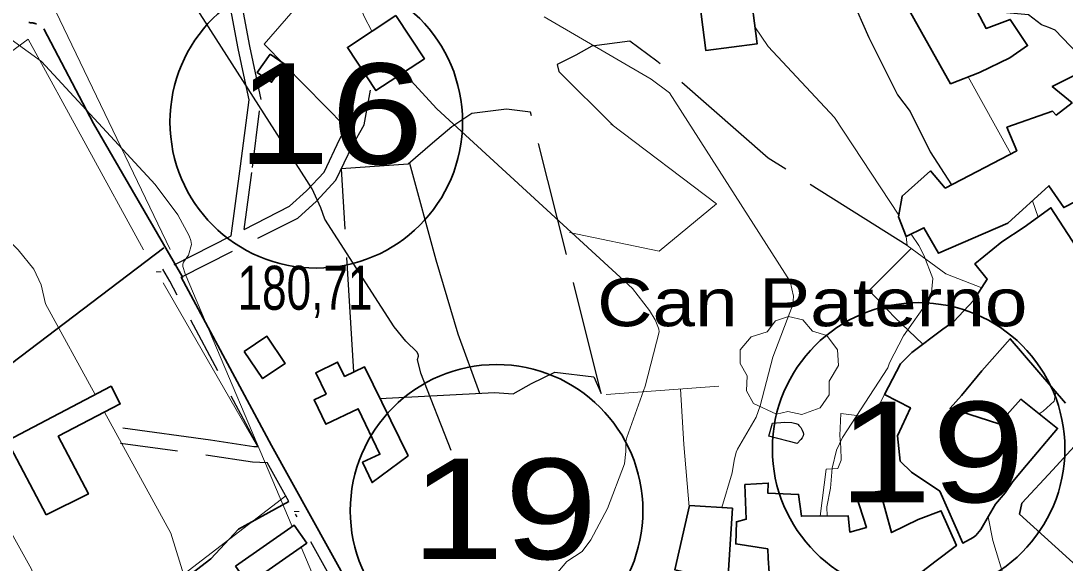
# Model space of a CAD drawing. Extents: x 483847 to 488453, y 4383581 to 4386795.
# Drawn here: x 485871.9 to 486079.6, y 4386075.2 to 4386183.2 of the extents above; entities that cross this region are included whole.
import ezdxf
from ezdxf.enums import TextEntityAlignment as Align

# ---------------------------------------------------------------- set-up
doc = ezdxf.new("R2010")
doc.units = 0
doc.header["$LTSCALE"] = 3.8
doc.linetypes.add('LONG_DASHED', pattern=[7.5, 6, -1.5])
doc.linetypes.add('MEDIUM_DASHED', pattern=[4.5, 3, -1.5])
for name, color, linetype, lineweight in [('13', 7, 'Continuous', 25), ('15', 7, 'LONG_DASHED', 13), ('21', 7, 'Continuous', 25), ('25', 7, 'LONG_DASHED', 25), ('29', 7, 'Continuous', 13), ('38', 7, 'Continuous', 25), ('47', 7, 'Continuous', 35), ('51', 7, 'Continuous', 13), ('6', 7, 'Continuous', 35), ('7', 7, 'Continuous', 13), ('8', 7, 'Continuous', 25), ('9', 7, 'Continuous', 13)]:
    doc.layers.add(name, color=color, linetype=linetype, lineweight=lineweight)
doc.layers.add('5', color=7, linetype='Continuous')

msp = doc.modelspace()

# ---------------------------------------------------------------- linework, layer by layer
at = {"layer": '15'}
msp.add_spline([(485669.49, 4386110.7), (485685.13, 4386128.86), (485703.26, 4386142.48), (485721.48, 4386157.08), (485732.87, 4386172.22), (485748.75, 4386190.98), (485763.29, 4386210.88), (485783.67, 4386229.94), (485800.63, 4386245.68), (485821.91, 4386264.74), (485838.88, 4386275.82), (485851.88, 4386292.82), (485869.08, 4386314.93), (485890.07, 4386339.7), (485910.38, 4386364.39), (485923.72, 4386389.19)], degree=3, dxfattribs=at)
at = {"layer": '21'}
msp.add_lwpolyline([(486020.66, 4386100.49), (486021.37, 4386103.1), (486023.85, 4386103.29), (486025.2, 4386103.2), (486026.02, 4386103.04), (486026.4, 4386102.88), (486026.47, 4386102.8), (486026.62, 4386102.65), (486026.99, 4386102.2), (486027.28, 4386101.67), (486027.5, 4386101.21), (486027.57, 4386100.91), (486027.49, 4386100.54), (486027.26, 4386100.17), (486027.03, 4386099.87), (486026.27, 4386099.06)], close=True, dxfattribs=at)
at = {"layer": '25'}
msp.add_line((485938.07, 4386113.29), (485935.62, 4386153.73), dxfattribs=at)
for points in [[(486031.81, 4386199.64), (486040.55, 4386179.89), (486046.24, 4386168.48), (486048.75, 4386165.14), (486052.76, 4386157.13), (486057, 4386150.54)], [(486048.14, 4386138.44), (486020.48, 4386155.87), (485998.39, 4386175.17), (485992.97, 4386179.15), (485985.45, 4386178.13), (485982.28, 4386176.37), (485978.57, 4386174.48), (485978.85, 4386173.12), (485989.7, 4386162.33)], [(485943.28, 4386108.01), (485966.08, 4386109.22), (485969.76, 4386108.95), (485973.46, 4386110.99), (485978.07, 4386113.25), (485985.86, 4386112.32), (485987.31, 4386108.99), (485973.26, 4386165.02), (485968.47, 4386165.62), (485961.55, 4386164.74), (485957.61, 4386162.09), (485953.74, 4386158.85), (485948.87, 4386154.64), (485935.6, 4386153.7)], [(485949.14, 4386154.88), (485954.38, 4386135.58), (485958.75, 4386120.88), (485963.1, 4386109.06)]]:
    msp.add_lwpolyline(points, dxfattribs=at)
at = {"layer": '29'}
msp.add_lwpolyline([(486022.15, 4386104.89), (486017.61, 4386107.01), (486016.2, 4386109.55), (486016.3, 4386112.53), (486014.93, 4386114.94), (486014.97, 4386117.69), (486017.13, 4386120.29), (486020.32, 4386121.29), (486021.97, 4386123.48), (486024.54, 4386124.31), (486027.4, 4386123.66), (486029.35, 4386121.39), (486032.16, 4386120.57), (486034.29, 4386117.72), (486034.53, 4386114.59), (486032.65, 4386111.44), (486032.65, 4386108.76), (486030.83, 4386106.15), (486027.21, 4386104.81), (486024.44, 4386105.44)], close=True, dxfattribs=at)
at = {"layer": '38'}
msp.add_line((485902.38, 4386134.62), (485913.71, 4386140.37), dxfattribs=at)
at = {"layer": '38', "linetype": 'MEDIUM_DASHED'}
msp.add_line((485925.15, 4386087.47), (485920.82, 4386095.28), dxfattribs=at)
for points in [[(485916.27, 4386141.67), (485917.91, 4386153.96), (485919.64, 4386167.55), (485918.73, 4386171.93), (485917.41, 4386178.16), (485916.15, 4386184.86), (485915.16, 4386189.49), (485914.65, 4386191.62)], [(485903.77, 4386132.16), (485926.93, 4386143.93), (485930.64, 4386147.31), (485934.53, 4386151.45), (485937.83, 4386158.37), (485940.14, 4386162.51), (485941.39, 4386169.35)], [(485919.09, 4386098.44), (485901.48, 4386131.35), (485900.12, 4386133.72)], [(485891.71, 4386099.08), (485909.14, 4386096.74), (485917.92, 4386095.39), (485920.82, 4386095.28)], [(485941.29, 4386056.44), (485935.1, 4386069.52), (485926.52, 4386084.98)]]:
    msp.add_lwpolyline(points, dxfattribs=at)
at = {"layer": '38'}
for points in [[(485913.71, 4386140.37), (485915.57, 4386154.27), (485917.25, 4386167.45), (485916.42, 4386171.44), (485915.09, 4386177.69), (485913.83, 4386184.39), (485912.85, 4386188.97), (485912.36, 4386191.08)], [(486084.36, 4386173.63), (486082.08, 4386176.59), (486077.57, 4386181.31), (486076.37, 4386181.85), (486074.88, 4386182.4), (486072.28, 4386184.39), (486067.94, 4386184.75)], [(485916.27, 4386141.67), (485925.32, 4386146.27), (485928.66, 4386149.31), (485932.17, 4386153.06), (485935.32, 4386159.66), (485937.45, 4386163.48), (485938.62, 4386169.86)], [(485892.12, 4386102.15), (485909.58, 4386099.8), (485918.22, 4386098.48), (485919.09, 4386098.44)]]:
    msp.add_lwpolyline(points, dxfattribs=at)
at = {"layer": '47'}
for points in [[(486047.34, 4386187.52), (486056.78, 4386170.65), (486062.52, 4386172.9), (486068.56, 4386175.81), (486072.12, 4386178.24), (486068.67, 4386183.46), (486063.84, 4386181.66), (486062.02, 4386185.14), (486064.83, 4386187.57), (486063.23, 4386191.27), (486058.33, 4386189.47), (486056.7, 4386191.59)], [(486016.77, 4386190.51), (486018.29, 4386178.58), (486008.1, 4386177.28), (486006.58, 4386189.21)], [(485946.45, 4386184.24), (485936.81, 4386177.9), (485942.48, 4386169.29), (485952.12, 4386175.63)], [(485921.43, 4386176.57), (485918.89, 4386172.89), (485921.72, 4386170.94), (485924.26, 4386174.62)], [(486091.43, 4386164.45), (486084.33, 4386161.1), (486085.92, 4386156.73), (486082.73, 4386154.3), (486084.08, 4386148.5), (486079.31, 4386146.02), (486076.37, 4386150.34), (486068.16, 4386142.88), (486054.42, 4386136.92), (486051.49, 4386141.99), (486047.94, 4386140.24), (486046.42, 4386144.16), (486047.16, 4386148.28), (486052.78, 4386153.3), (486055.73, 4386149.88), (486069.95, 4386157.33), (486067.99, 4386162.01), (486077.04, 4386165.19), (486077.78, 4386164.42), (486080.96, 4386166.85), (486077.03, 4386170.14), (486084.29, 4386173.79), (486088.36, 4386169.9)], [(485916.3, 4386117.37), (485919.95, 4386111.96), (485924.45, 4386115), (485920.8, 4386120.41)], [(485948.87, 4386096.56), (485940.19, 4386114.32), (485936.24, 4386112.4), (485934.85, 4386115.25), (485930.52, 4386113.14), (485932.58, 4386108.89), (485930.18, 4386107.74), (485932.51, 4386102.87), (485938.97, 4386105.96), (485943.28, 4386096.92), (485939.83, 4386095.3), (485941.71, 4386091.28)], [(485876.89, 4386084.84), (485869.15, 4386099.58), (485889.8, 4386110.43), (485891.63, 4386106.92), (485879.31, 4386100.5), (485885.28, 4386089.02)], [(486013.4, 4386086.18), (486012.34, 4386069.69), (486006.34, 4386070.3), (486007.28, 4386072.69), (486001.97, 4386073.89), (486004.85, 4386086.68)], [(485914.56, 4386074.62), (485926.22, 4386082.81), (485928.74, 4386079.22), (485917.08, 4386071.03)]]:
    msp.add_lwpolyline(points, close=True, dxfattribs=at)
for points in [[(486079.66, 4386107.07), (486068.66, 4386119.91), (486063.02, 4386113.54), (486058.97, 4386108.57), (486056.68, 4386106.05), (486066.39, 4386102.98), (486070.74, 4386107.87), (486078.08, 4386102.06), (486071.9, 4386094.72), (486069.15, 4386091.46), (486067.62, 4386089.23), (486065.71, 4386086.94), (486064.33, 4386084.55), (486062.79, 4386081.95), (486061.8, 4386080.76), (486061.26, 4386080.32), (486059.22, 4386079.22), (486054.64, 4386089.57), (486048.99, 4386093.33), (486046.78, 4386095.54), (486046.25, 4386100.57), (486048.8, 4386106.16), (486043.66, 4386108.79), (486046.83, 4386114.89), (486049.11, 4386117.19), (486055.26, 4386121.83), (486057.45, 4386123.3), (486061.34, 4386127.52), (486064.1, 4386131.75), (486061.59, 4386134.79), (486066.99, 4386139.22), (486071.45, 4386142.08), (486076.76, 4386145.98), (486083.52, 4386135.53)], [(486085.6, 4386103.08), (486077.14, 4386093.82), (486070.97, 4386087.16), (486070.49, 4386084.99), (486092.49, 4386065.02)], [(486020.72, 4386073.32), (486020.54, 4386076.25), (486020.41, 4386078.05), (486014.05, 4386079.05), (486014.19, 4386083.47), (486016.15, 4386083.97), (486015.87, 4386090.88), (486020.53, 4386091.18), (486020.42, 4386089.16), (486026.57, 4386088.92), (486027.11, 4386084.56), (486036.41, 4386084.65), (486036.74, 4386081.42), (486040.06, 4386082.35), (486037.98, 4386088.91), (486042.79, 4386089.59), (486045.07, 4386081.3), (486050.36, 4386083.93), (486054.89, 4386085.66), (486054.89, 4386085.59), (486057.94, 4386078.72), (486053.69, 4386075.48), (486048.99, 4386071.94)]]:
    msp.add_lwpolyline(points, dxfattribs=at)
at = {"layer": '51'}
for p, q in [((485900.14, 4386131.03), (485918.95, 4386098.45)), ((485988.29, 4386108.83), (486010.67, 4386110.46))]:
    msp.add_line(p, q, dxfattribs=at)
for points in [[(486025.53, 4386356.89), (486060.47, 4386339.21), (486050.46, 4386325.45), (486033.14, 4386306.51), (486005.96, 4386279.58), (485988.9, 4386256.72), (485969.63, 4386236.58), (485941.16, 4386202.63), (485920.25, 4386178.54), (485936.45, 4386162.1)], [(485891.93, 4386233.49), (485867.81, 4386210.65), (485877.98, 4386186.8), (485901.59, 4386137.69)], [(485896.26, 4386137.61), (485873.3, 4386179.51), (485818.54, 4386139.25), (485775.31, 4386106.63), (485717.35, 4386062.44), (485651.24, 4386014.99), (485668.16, 4385996.66)], [(485989.21, 4386162.69), (486010.22, 4386146.78), (485998.83, 4386137.34), (485981.02, 4386141.05)], [(486062.98, 4386130.04), (486055.86, 4386132.85), (486048.14, 4386138.44), (486047.94, 4386140.24)], [(486051.25, 4386118.8), (486045.61, 4386124.22), (486040.58, 4386129.47), (486048.95, 4386137.86)], [(486004.79, 4386086.41), (486003.75, 4386098.85), (486003.08, 4386109.91)], [(486030.88, 4386084.6), (486032.05, 4386093.95), (486034.37, 4386094.06), (486035, 4386095.7), (486034.96, 4386098.26), (486034.77, 4386100.66), (486034.98, 4386105.01), (486041.27, 4386104.24), (486043.66, 4386108.79)], [(485852.14, 4386080.09), (485870.88, 4386047.33), (485924.59, 4386088.66), (485921.15, 4386094.64)]]:
    msp.add_lwpolyline(points, dxfattribs=at)
at = {"layer": '6'}
for points in [[(485904.09, 4386132.12), (485886.31, 4386162.77), (485876.46, 4386181.58)], [(485900.27, 4386137.97), (485855.62, 4386104.09), (485839.67, 4386091.4)], [(485958.59, 4386029.72), (485948.44, 4386046.98), (485937.24, 4386070.62), (485921.71, 4386098.64), (485903.77, 4386132.16)], [(485925.15, 4386087.47), (485915.18, 4386082.02), (485909.67, 4386076.07), (485885.14, 4386057.23), (485863.44, 4386040.74), (485859.35, 4386037.6)]]:
    msp.add_lwpolyline(points, dxfattribs=at)
for centre in [(485930.62, 4386163.06), (486050.44, 4386097.98), (485966.49, 4386085.66)]:
    msp.add_circle(centre, 29.1, dxfattribs=at)
at = {"layer": '6', "linetype": 'LONG_DASHED'}
msp.add_spline([(485618.34, 4385970.59), (485618.38, 4385973.67), (485619.29, 4385979.81), (485620.52, 4385981.96), (485624.55, 4385985.66), (485631.1, 4385992.24), (485636.66, 4385997.79), (485642.54, 4386005.21), (485653.19, 4386020.51), (485656.61, 4386023.69), (485660.14, 4386028.67), (485662.93, 4386034.86), (485676.75, 4386051.92), (485681.6, 4386054.92), (485684.85, 4386056.53), (485691.33, 4386058.54), (485700.94, 4386059.07), (485703.19, 4386059.12), (485707.58, 4386061.46), (485738.19, 4386081.95), (485766.12, 4386104.21), (485805.91, 4386132.23), (485848.56, 4386165.68), (485871.76, 4386182.68), (485874.39, 4386182.72), (485874.99, 4386182.56)], degree=3, dxfattribs=at)
at = {"layer": '7'}
for p, q in [((485898.77, 4386133.22), (485899.77, 4386133.22)), ((485926.22, 4386085.48), (485927.22, 4386085.48))]:
    msp.add_line(p, q, dxfattribs=at)
at = {"layer": '8'}
for points in [[(485957.43, 4386097.66), (485951.43, 4386113.03), (485950.76, 4386115.75), (485950.93, 4386116.43), (485950.94, 4386116.59), (485950.92, 4386116.75), (485950.69, 4386117.23), (485948.45, 4386119.39), (485946.11, 4386122.27), (485932.32, 4386143.68), (485931.56, 4386145.96), (485929.81, 4386149.71), (485903.25, 4386191.3), (485900.33, 4386193.99), (485885.11, 4386205), (485869.16, 4386214.13)], [(485960.68, 4386084.7), (485960.7, 4386088.02), (485959.74, 4386091.75), (485959.62, 4386092.06)]]:
    msp.add_lwpolyline(points, dxfattribs=at)
at = {"layer": '9'}
for p, q in [((486017.86, 4386181.99), (486020.51, 4386178.05)), ((486060.27, 4386172.02), (486068.76, 4386156.7)), ((486073.11, 4386147.38), (486074.24, 4386144.13))]:
    msp.add_line(p, q, dxfattribs=at)
for points in [[(485941.66, 4386181.09), (485940.14, 4386184.07), (485939.37, 4386186.02), (485936.24, 4386196.72), (485931.61, 4386206.36), (485926.94, 4386211.82), (485914.69, 4386221.91), (485898.85, 4386231.11), (485894.06, 4386233.3), (485869.71, 4386241.32), (485849.92, 4386245.17), (485809.25, 4386247.36), (485807.07, 4386248.04), (485805.5, 4386248.94), (485804.8, 4386253.98), (485808.3, 4386262.25), (485808.98, 4386265.7), (485808.14, 4386276.65), (485808.21, 4386278.06), (485808.71, 4386280.06), (485809.79, 4386282.08), (485812.13, 4386285.21)], [(485795.95, 4386211.3), (485801.5, 4386211.29), (485818.87, 4386206.81), (485841.44, 4386197.65), (485855.84, 4386189.7), (485875.93, 4386175.1), (485898.54, 4386150.6), (485903.05, 4386144.56), (485905.35, 4386140.37), (485905.66, 4386139.45), (485905.83, 4386138.63), (485905.23, 4386136.55), (485904.2, 4386135.12), (485904.09, 4386134.72), (485904.05, 4386134.31), (485904.55, 4386132.81), (485925.84, 4386082.54)], [(485975.94, 4386184), (485997.25, 4386171.6), (486000.89, 4386168.88), (486024.86, 4386131.32), (486025.52, 4386128.36), (486025.48, 4386127.46), (486025.34, 4386126.52), (486021.43, 4386116.21), (486018.95, 4386106.54), (486018.11, 4386104.32), (486014.41, 4386097.91), (486014.16, 4386097.34), (486013.74, 4386095.65), (486013.33, 4386093.22), (486011.3, 4386086.3)], [(485886.63, 4386108.77), (485876.74, 4386126.87), (485875.91, 4386130.62), (485874.46, 4386133.78), (485871.34, 4386137.59), (485848.09, 4386160.55), (485839.85, 4386166.86), (485822.14, 4386177.32)], [(486020.51, 4386178.05), (486033.71, 4386163.93), (486046.48, 4386144.51)], [(485978.25, 4386073), (485980.49, 4386075.54), (485983.5, 4386077.57), (485985.25, 4386079.87), (485988.54, 4386086.14), (485991.95, 4386094.98), (485992.21, 4386097.43), (485992.21, 4386099.42), (485992.39, 4386100.24), (485996.04, 4386110.48), (485998.83, 4386121.27), (485998.79, 4386121.79), (485998.72, 4386122.03), (485998.04, 4386123.63), (485996.89, 4386125.55), (485993.51, 4386129.89), (485954.58, 4386165.69), (485947.97, 4386172.9)], [(486048.96, 4386140.74), (486050.45, 4386138.47), (486051.47, 4386136.55), (486053.24, 4386131.92), (486053, 4386129.1), (486052.42, 4386127.53), (486047.42, 4386120.45), (486044.63, 4386115.07), (486044.29, 4386114.12), (486035.32, 4386100.24), (486034.13, 4386097.74), (486033.23, 4386094.12), (486032.9, 4386090.17), (486032.17, 4386086.41), (486032.22, 4386084.61)], [(485845.12, 4386125.89), (485873.96, 4386074.05), (485878.39, 4386060.52), (485884.29, 4386035.91), (485897.53, 4386009.17), (485913.93, 4385984.03), (485952.01, 4385938.19), (485960.84, 4385923.42), (485965.1, 4385913.51), (485965.61, 4385911.78), (485966.25, 4385906.74), (485966.35, 4385900.06), (485967.69, 4385890.09), (485967.4, 4385879.73)], [(486077.75, 4386109.3), (486077.37, 4386107.44), (486075.23, 4386105.51), (486074.39, 4386104.98)], [(485988.45, 4385878.19), (485991.01, 4385908.81), (485990.67, 4385917.43), (485989.61, 4385922.29), (485986.14, 4385931.2), (485981.69, 4385939.58), (485962.87, 4385967.12), (485940.32, 4385990.74), (485930.42, 4386003.31), (485916.84, 4386029.86), (485913.03, 4386036.16), (485911.07, 4386040.56), (485905.65, 4386068.35), (485901.68, 4386081.22), (485888.52, 4386105.3)], [(486064.26, 4386084.44), (486065.22, 4386079.71), (486067.68, 4386071.61), (486069.41, 4386068.08), (486077.32, 4386058.94)], [(485927.59, 4386078.41), (485935.79, 4386059.06), (485936.93, 4386055.4), (485938.07, 4386053.3), (485944.62, 4386044.66), (485945.15, 4386043.74), (485946.32, 4386040.72), (485948.32, 4386025.67), (485952.21, 4386015.28), (485956.86, 4386008.34), (485995.94, 4385967.54), (486003.32, 4385948.93), (486011.19, 4385922.36), (486011.94, 4385918.12), (486012.05, 4385915.79)]]:
    msp.add_lwpolyline(points, dxfattribs=at)

# ---------------------------------------------------------------- texts
at = {"layer": '13', "width": 1.25}
for s, p in [('16', (485933.4, 4386154.69)), ('19', (486053.05, 4386087.35)), ('19', (485968.01, 4386076.03))]:
    msp.add_text(s, height=20, dxfattribs=at).set_placement(p, align=Align.CENTER)
at = {"layer": '5', "width": 1.2}
msp.add_text('Can Paterno', height=9.5, dxfattribs=at).set_placement((485986.49, 4386122.39))
at = {"layer": '7', "width": 0.75}
msp.add_text('180,71', height=8.75, dxfattribs=at).set_placement((485914.95, 4386125.67))

doc.saveas('drawing.dxf')
